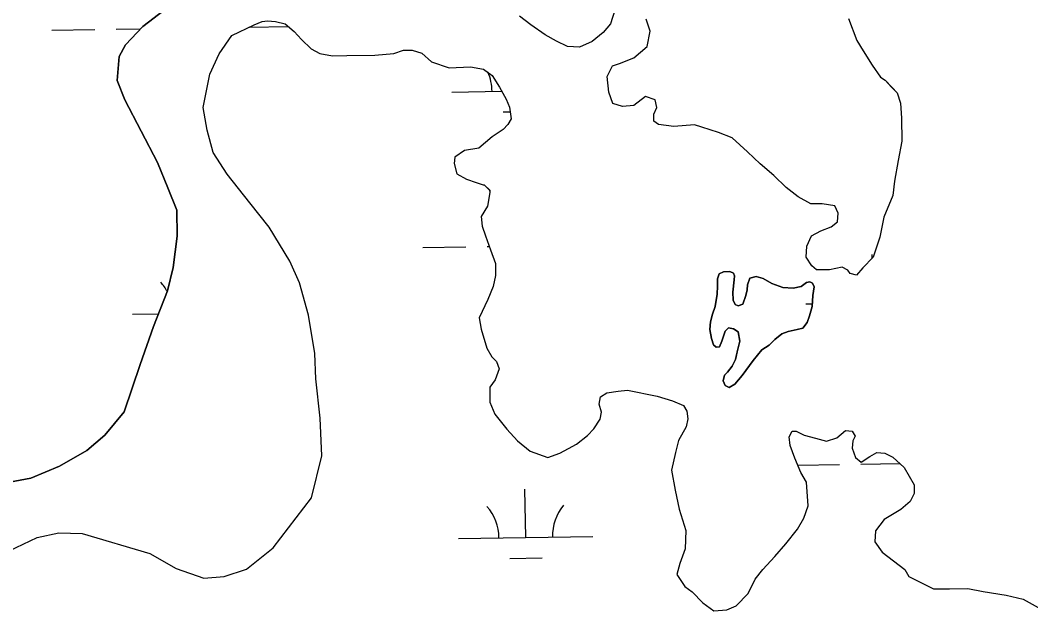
# Model space of a CAD drawing. Extents: x 3823584 to 3861785, y 301729 to 327625.
# Drawn here: x 3839304 to 3840057, y 315345 to 315785 of the extents above; entities that cross this region are included whole.
import ezdxf

# ---------------------------------------------------------------- set-up
doc = ezdxf.new("R2010")
doc.units = 0
doc.layers.add('V-TOPO-SHOR', color=7, linetype='Continuous')
doc.layers.add('V-WETL-SWMP', color=7, linetype='Continuous')

msp = doc.modelspace()

# ---------------------------------------------------------------- linework, layer by layer
at = {"layer": 'V-TOPO-SHOR'}
for points in [[(3839286.53, 315438.84), (3839311.87, 315443.47), (3839333.38, 315452.38), (3839353.77, 315463.97), (3839367.14, 315475.48), (3839381.51, 315492.95), (3839393.51, 315528.22), (3839403.43, 315556.44), (3839413.91, 315583.04), (3839418.03, 315600.39), (3839420.98, 315623.66), (3839420.74, 315643.1), (3839414.06, 315659.78), (3839406.26, 315678.59), (3839381.92, 315725.3), (3839376.33, 315739.83), (3839377.74, 315757.67), (3839382.5, 315766.38), (3839395.29, 315780.04), (3839411.36, 315792.13)], [(3839747.33, 315792.22), (3839743.89, 315782.08), (3839738.62, 315775.48), (3839730.38, 315768.85), (3839720.93, 315764.58), (3839712.02, 315765.06), (3839703.65, 315769.12), (3839695.28, 315773.77), (3839684.5, 315781.36), (3839676.1, 315787.79)], [(3839461.84, 315773.29), (3839478.38, 315781.22), (3839484.29, 315783.66), (3839488.44, 315784.31), (3839494.38, 315783.79), (3839501.53, 315782.09), (3839508.14, 315776.23), (3839513.55, 315770.36), (3839520.77, 315763.32), (3839527.35, 315759.84), (3839536.87, 315758.17), (3839547.56, 315758.3), (3839568.35, 315758.55), (3839582.59, 315759.92), (3839589.69, 315762.38), (3839596.22, 315762.46), (3839603.37, 315760.17), (3839610.58, 315753.73), (3839623.71, 315749.13), (3839639.73, 315749.92), (3839649.26, 315748.26), (3839655.85, 315743.59), (3839661.3, 315734.74), (3839666.16, 315725.89), (3839668.61, 315719.98), (3839669.91, 315711.09), (3839667.58, 315706.9), (3839664.06, 315703.29), (3839655.81, 315697.85), (3839645.82, 315689.41), (3839635.15, 315687.5), (3839628.08, 315682.66), (3839627.55, 315677.9), (3839629.42, 315670.2), (3839636.6, 315666.13), (3839643.76, 315663.84), (3839649.12, 315662.12), (3839649.72, 315662.13), (3839653.92, 315658.03), (3839653.95, 315656.24), (3839652.29, 315646.12), (3839647.63, 315638.35), (3839648.31, 315631.23), (3839650.78, 315624.13), (3839654.47, 315613.48), (3839658.16, 315603.43), (3839658.27, 315594.52), (3839656.59, 315586.18), (3839652.54, 315576.63), (3839646.18, 315562.89), (3839647.47, 315554.59), (3839651.8, 315540.39), (3839655.44, 315533.9), (3839659.05, 315530.38), (3839660.9, 315525.05), (3839658.03, 315516.7), (3839653.94, 315511.3), (3839654.08, 315500.02), (3839657.75, 315491.16), (3839666.79, 315479.98), (3839674.62, 315471.17), (3839684.22, 315463.56), (3839697.34, 315458.97), (3839706.22, 315462.05), (3839712.71, 315465.69), (3839718.61, 315468.73), (3839726.85, 315475.37), (3839731.54, 315480.18), (3839736.2, 315487.36), (3839737.33, 315492.72), (3839735.47, 315498.64), (3839736.59, 315504), (3839741.31, 315507.03), (3839749.61, 315508.32), (3839756.73, 315509), (3839778.76, 315504.52), (3839790.09, 315501.09), (3839798.45, 315497.63), (3839800.88, 315493.5), (3839801.54, 315487.57), (3839800.42, 315481.61), (3839794.61, 315471.45), (3839792.34, 315462.51), (3839789.53, 315449.4), (3839792.09, 315434.59), (3839795.23, 315420.37), (3839800.18, 315404.39), (3839799.75, 315390.73), (3839795.73, 315379.98), (3839793.45, 315371.64), (3839799.5, 315362.8), (3839804.9, 315358.71), (3839812.72, 315350.49), (3839821.11, 315344.65), (3839830.6, 315345.36), (3839837.69, 315348.42), (3839846.49, 315357.44), (3839851.71, 315368.19), (3839857.56, 315375.39), (3839866.35, 315385.01), (3839874.55, 315394.61)], [(3839883.87, 315653.11), (3839874.87, 315660.13), (3839865.85, 315668.93), (3839855.65, 315677.72), (3839846.04, 315686.51), (3839834.62, 315697.06), (3839824.47, 315701.1), (3839811.95, 315705.1), (3839806.58, 315706.82), (3839791.16, 315705.44), (3839779.85, 315707.09), (3839776.26, 315709.42), (3839776.19, 315714.76), (3839778.51, 315719.54), (3839777.25, 315725.47), (3839770.09, 315727.76), (3839761.26, 315721.11), (3839752.96, 315720.42), (3839745.8, 315722.71), (3839742.73, 315730.99), (3839741.39, 315742.85), (3839745.46, 315750.62), (3839750.78, 315752.47), (3839761.42, 315756.76), (3839771.42, 315765.19), (3839773.66, 315776.51), (3839770.58, 315785.38)], [(3839921.44, 315786.04), (3839927.59, 315769.48), (3839932.43, 315761.82), (3839939.1, 315751.21), (3839945.15, 315742.37), (3839948.74, 315740.04), (3839953.56, 315734.75), (3839957.76, 315730.64), (3839960.23, 315722.95), (3839960.96, 315711.67), (3839961.17, 315694.45), (3839958.38, 315680.16), (3839955.6, 315664.68), (3839954.54, 315653.98), (3839947.61, 315637.85), (3839944.82, 315622.97), (3839939.66, 315608.06), (3839932.03, 315600.24), (3839927.35, 315594.84), (3839922.58, 315595.97), (3839920.77, 315598.32), (3839916.58, 315600.65), (3839907.1, 315598.75), (3839897.6, 315598.63), (3839894, 315601.56), (3839889.76, 315608.04), (3839890.25, 315616.36), (3839893.73, 315624.13), (3839900.81, 315627.78), (3839908.49, 315630.84), (3839913.2, 315634.46), (3839913.71, 315641.01), (3839911.27, 315646.32), (3839901.75, 315647.99), (3839893.43, 315647.88), (3839883.87, 315653.11)], [(3839350.2, 315402.33), (3839400.64, 315387.28), (3839420.23, 315376.17), (3839440.85, 315368.86), (3839455.96, 315370.12), (3839472.64, 315375.73), (3839492.44, 315391.64), (3839521.17, 315428.74), (3839528.89, 315460.17), (3839527.46, 315488.25), (3839524.41, 315517.39), (3839523.64, 315536.29), (3839518.96, 315564.88), (3839512.18, 315589.11), (3839504.96, 315605.23), (3839489.52, 315630.44), (3839475.25, 315648.64), (3839458.24, 315670.04), (3839447.78, 315686.12), (3839443.25, 315702.82), (3839440.35, 315719.53), (3839445.44, 315744.45), (3839452.28, 315759.67), (3839461.84, 315773.29)], [(3839862.35, 315542.66), (3839866.45, 315546.87), (3839871.75, 315551.09), (3839876.48, 315552.64), (3839883, 315554.2), (3839887.44, 315555.15), (3839890.66, 315559.35), (3839892.38, 315564.42), (3839894.37, 315571.27), (3839894.86, 315579.59), (3839895.67, 315586.14), (3839894.45, 315588.79), (3839892.66, 315589.66), (3839889.99, 315589.33), (3839886.17, 315586.32), (3839880.24, 315585.06), (3839872.51, 315585.55), (3839864.16, 315588.42), (3839857.88, 315592.21), (3839852.52, 315593.63), (3839847.78, 315592.38), (3839846.06, 315587.61), (3839845.81, 315583.74), (3839844.97, 315579.58), (3839842.67, 315573.01), (3839839.12, 315571.78), (3839837.03, 315572.95), (3839835.5, 315576.19), (3839835.13, 315582.13), (3839836.21, 315591.35), (3839836.47, 315594.32), (3839835.56, 315596.09), (3839832.87, 315597.55), (3839828.12, 315597.19), (3839824.87, 315595.67), (3839823.73, 315592.09), (3839823.8, 315586.44), (3839823.57, 315580.5), (3839821.9, 315571.28), (3839819.89, 315565.61), (3839818.48, 315559.95), (3839817.95, 315554.3), (3839819.22, 315547.48), (3839820.77, 315542.75), (3839822.87, 315540.99), (3839825.24, 315541.32), (3839826.97, 315545.5), (3839829.55, 315552.95), (3839831.9, 315555.36), (3839835.76, 315554.81), (3839839.06, 315552.48), (3839840.33, 315545.66), (3839838.92, 315539.71), (3839837.23, 315531.96), (3839834.62, 315526.88), (3839831.11, 315522.38), (3839829.06, 315520.28), (3839827.92, 315516.11), (3839829.45, 315512.56), (3839832.44, 315511.11), (3839836.56, 315513.54), (3839842.13, 315519.84), (3839850.31, 315531.23), (3839856.75, 315539.03), (3839862.35, 315542.66)], [(3839874.55, 315394.61), (3839883.33, 315405.41), (3839887.98, 315413.78), (3839891.43, 315422.73), (3839890.03, 315440.54), (3839885.78, 315447.61), (3839881.49, 315458.25), (3839877.82, 315467.71), (3839877.14, 315474.24), (3839879.47, 315478.42), (3839882.44, 315478.46), (3839888.41, 315475.56), (3839896.76, 315473.29), (3839905.1, 315471.02), (3839912.79, 315473.48), (3839919.26, 315478.91), (3839924.02, 315478.37), (3839926.44, 315474.84), (3839924.7, 315471.25), (3839924.17, 315465.9), (3839926.63, 315458.8), (3839930.83, 315455.29), (3839937.32, 315459.53), (3839942.62, 315462.56), (3839948.57, 315462.04), (3839954.55, 315459.14), (3839962.96, 315451.53), (3839970.24, 315438.55), (3839970.32, 315432.01), (3839967.43, 315426.04), (3839960.37, 315420.01), (3839947.99, 315412.73), (3839941.56, 315404.34), (3839941.06, 315396.02), (3839946.5, 315388.36), (3839954.9, 315381.93), (3839963.29, 315375.5), (3839966.33, 315370.19), (3839984.85, 315360.91), (3839996.73, 315361.06), (3840010.39, 315361.22), (3840021.71, 315358.98), (3840038.97, 315356.23), (3840051.47, 315353.41), (3840062.84, 315347.01)], [(3839295.79, 315389.24), (3839316.74, 315399.22), (3839332.91, 315402.66), (3839350.2, 315402.33)]]:
    msp.add_lwpolyline(points, dxfattribs=at)
at = {"layer": 'V-WETL-SWMP'}
for p, q in [((3839327.62, 315777.32), (3839359.61, 315777.81)), ((3839375.61, 315778.06), (3839393.7, 315778.34)), ((3839474.98, 315779.59), (3839503.6, 315780.03)), ((3839625.68, 315731.16), (3839662.95, 315731.74)), ((3839663.91, 315716.32), (3839669.13, 315716.4)), ((3839604.06, 315615.39), (3839636.05, 315615.88)), ((3839652.05, 315616.13), (3839653.54, 315616.15)), ((3839939.06, 315607.45), (3839939.02, 315610.12)), ((3839889.58, 315573.35), (3839894.5, 315573.43)), ((3839387.73, 315565.61), (3839407.17, 315565.91)), ((3839883.54, 315453.17), (3839914.59, 315453.65)), ((3839930.58, 315453.9), (3839959.84, 315454.35)), ((3839680.8, 315399.3), (3839680.25, 315435.3)), ((3839630.81, 315398.53), (3839730.8, 315400.07)), ((3839669.04, 315383.69), (3839693.04, 315384.06))]:
    msp.add_line(p, q, dxfattribs=at)
for points in [[(3839411.36, 315792.13), (3839395.29, 315780.04), (3839382.49, 315766.38), (3839377.74, 315757.67), (3839376.33, 315739.83), (3839381.92, 315725.3), (3839406.26, 315678.59), (3839414.06, 315659.77), (3839420.74, 315643.1), (3839420.98, 315623.66), (3839418.02, 315600.39), (3839413.91, 315583.04), (3839403.43, 315556.44), (3839393.51, 315528.22), (3839381.51, 315492.95), (3839367.14, 315475.48), (3839353.77, 315463.97), (3839333.38, 315452.38), (3839311.87, 315443.47), (3839286.53, 315438.84)], [(3839747.33, 315792.22), (3839743.89, 315782.08), (3839738.62, 315775.48), (3839730.39, 315768.85), (3839720.93, 315764.58), (3839712.02, 315765.06), (3839703.65, 315769.12), (3839695.28, 315773.77), (3839684.49, 315781.36), (3839676.1, 315787.79)], [(3839350.2, 315402.33), (3839400.64, 315387.28), (3839420.23, 315376.17), (3839440.85, 315368.86), (3839455.96, 315370.12), (3839472.64, 315375.73), (3839492.44, 315391.64), (3839521.17, 315428.73), (3839528.89, 315460.17), (3839527.46, 315488.25), (3839524.41, 315517.39), (3839523.64, 315536.29), (3839518.96, 315564.88), (3839512.18, 315589.11), (3839504.96, 315605.23), (3839489.52, 315630.44), (3839475.25, 315648.64), (3839458.24, 315670.04), (3839447.78, 315686.12), (3839443.25, 315702.82), (3839440.34, 315719.53), (3839445.44, 315744.45), (3839452.28, 315759.66), (3839461.84, 315773.29), (3839478.38, 315781.21), (3839484.29, 315783.66), (3839488.44, 315784.31), (3839494.38, 315783.79), (3839501.53, 315782.09), (3839508.14, 315776.23), (3839513.56, 315770.36), (3839520.77, 315763.32), (3839527.35, 315759.84), (3839536.87, 315758.17), (3839547.56, 315758.3), (3839568.35, 315758.55), (3839582.59, 315759.92), (3839589.69, 315762.38), (3839596.22, 315762.46), (3839603.37, 315760.17), (3839610.58, 315753.72), (3839623.71, 315749.13), (3839639.73, 315749.92), (3839649.26, 315748.26), (3839655.85, 315743.59), (3839661.3, 315734.74), (3839666.16, 315725.89), (3839668.61, 315719.98), (3839669.91, 315711.09), (3839667.58, 315706.9), (3839664.06, 315703.29), (3839655.81, 315697.85), (3839645.82, 315689.41), (3839635.15, 315687.5), (3839628.08, 315682.66), (3839627.55, 315677.9), (3839629.42, 315670.2), (3839636.6, 315666.13), (3839643.76, 315663.84), (3839649.12, 315662.12), (3839649.72, 315662.13), (3839653.93, 315658.03), (3839653.95, 315656.24), (3839652.29, 315646.12), (3839647.63, 315638.35), (3839648.31, 315631.23), (3839650.78, 315624.13), (3839654.47, 315613.48), (3839658.16, 315603.43), (3839658.27, 315594.52), (3839656.59, 315586.18), (3839652.54, 315576.63), (3839646.18, 315562.89), (3839647.47, 315554.59), (3839651.8, 315540.39), (3839655.44, 315533.9), (3839659.05, 315530.38), (3839660.9, 315525.05), (3839658.03, 315516.7), (3839653.94, 315511.31), (3839654.08, 315500.02), (3839657.75, 315491.16), (3839666.79, 315479.98), (3839674.62, 315471.17), (3839684.22, 315463.56), (3839697.35, 315458.97), (3839706.22, 315462.05), (3839712.71, 315465.69), (3839718.61, 315468.73), (3839726.85, 315475.37), (3839731.54, 315480.18), (3839736.2, 315487.36), (3839737.33, 315492.72), (3839735.47, 315498.64), (3839736.59, 315504), (3839741.31, 315507.03), (3839749.61, 315508.32), (3839756.73, 315509), (3839778.76, 315504.52), (3839790.09, 315501.09), (3839798.45, 315497.63)], [(3839955.6, 315664.68), (3839954.54, 315653.98), (3839947.61, 315637.85), (3839944.82, 315622.97), (3839939.66, 315608.06), (3839932.03, 315600.24), (3839927.35, 315594.84), (3839922.58, 315595.97), (3839920.77, 315598.32), (3839916.58, 315600.65), (3839907.1, 315598.75), (3839897.6, 315598.63), (3839894, 315601.56), (3839889.76, 315608.04), (3839890.25, 315616.36), (3839893.72, 315624.13), (3839900.81, 315627.78), (3839908.49, 315630.84), (3839913.2, 315634.46), (3839913.71, 315641.01), (3839911.27, 315646.32), (3839901.75, 315647.99), (3839893.43, 315647.89), (3839883.87, 315653.11), (3839874.87, 315660.13), (3839865.85, 315668.93), (3839855.65, 315677.72), (3839846.04, 315686.51), (3839834.62, 315697.06), (3839824.47, 315701.1), (3839811.95, 315705.1), (3839806.58, 315706.82), (3839791.16, 315705.44), (3839779.85, 315707.09), (3839776.26, 315709.42), (3839776.19, 315714.76), (3839778.51, 315719.54), (3839777.25, 315725.47), (3839770.09, 315727.76), (3839761.26, 315721.11), (3839752.96, 315720.42), (3839745.8, 315722.71), (3839742.73, 315730.98), (3839741.4, 315742.85), (3839745.46, 315750.62), (3839750.78, 315752.47), (3839761.42, 315756.76), (3839771.42, 315765.19), (3839773.65, 315776.51), (3839770.58, 315785.38)], [(3839921.45, 315786.04), (3839927.59, 315769.48), (3839932.43, 315761.82), (3839939.1, 315751.21), (3839945.15, 315742.37), (3839948.74, 315740.04), (3839953.55, 315734.75), (3839957.76, 315730.64), (3839960.23, 315722.95), (3839960.96, 315711.67), (3839961.17, 315694.45), (3839958.38, 315680.16), (3839955.6, 315664.68)], [(3839798.45, 315497.63), (3839800.87, 315493.5), (3839801.54, 315487.57), (3839800.43, 315481.61), (3839794.61, 315471.45), (3839792.34, 315462.51), (3839789.53, 315449.41), (3839792.09, 315434.59), (3839795.23, 315420.37), (3839800.18, 315404.39), (3839799.75, 315390.72), (3839795.73, 315379.98), (3839793.45, 315371.64), (3839799.5, 315362.8), (3839804.9, 315358.71), (3839812.72, 315350.49), (3839821.11, 315344.65), (3839830.6, 315345.36), (3839837.69, 315348.42), (3839846.49, 315357.44), (3839851.71, 315368.19), (3839857.56, 315375.39), (3839866.35, 315385), (3839874.55, 315394.61), (3839883.33, 315405.41), (3839887.98, 315413.78), (3839891.43, 315422.73), (3839890.03, 315440.54), (3839885.78, 315447.61), (3839881.5, 315458.25), (3839877.82, 315467.71), (3839877.14, 315474.24), (3839879.47, 315478.42), (3839882.44, 315478.46), (3839888.41, 315475.56), (3839896.75, 315473.29), (3839905.1, 315471.01), (3839912.79, 315473.48), (3839919.26, 315478.91), (3839924.02, 315478.37), (3839926.44, 315474.84), (3839924.7, 315471.25), (3839924.17, 315465.9), (3839926.63, 315458.8), (3839930.83, 315455.29), (3839937.32, 315459.53), (3839942.62, 315462.56), (3839948.57, 315462.04), (3839954.55, 315459.14), (3839962.96, 315451.53), (3839970.24, 315438.55), (3839970.32, 315432.01), (3839967.43, 315426.04), (3839960.37, 315420.01), (3839947.99, 315412.73), (3839941.56, 315404.34), (3839941.06, 315396.02), (3839946.5, 315388.36), (3839954.9, 315381.93), (3839963.29, 315375.5), (3839966.33, 315370.19), (3839984.85, 315360.91), (3839996.73, 315361.05), (3840010.39, 315361.22), (3840021.71, 315358.98), (3840038.97, 315356.23), (3840051.47, 315353.41), (3840062.84, 315347.01)], [(3839295.79, 315389.24), (3839316.74, 315399.22), (3839332.91, 315402.66), (3839350.2, 315402.33)]]:
    msp.add_lwpolyline(points, dxfattribs=at)
msp.add_lwpolyline([(3839862.35, 315542.66), (3839856.75, 315539.03), (3839850.31, 315531.23), (3839842.13, 315519.84), (3839836.57, 315513.54), (3839832.44, 315511.11), (3839829.45, 315512.56), (3839827.92, 315516.11), (3839829.06, 315520.28), (3839831.11, 315522.38), (3839834.62, 315526.88), (3839837.23, 315531.96), (3839838.92, 315539.7), (3839840.33, 315545.66), (3839839.06, 315552.48), (3839835.77, 315554.81), (3839831.9, 315555.36), (3839829.55, 315552.95), (3839826.97, 315545.5), (3839825.24, 315541.32), (3839822.87, 315540.99), (3839820.77, 315542.75), (3839819.22, 315547.48), (3839817.95, 315554.3), (3839818.48, 315559.95), (3839819.89, 315565.61), (3839821.9, 315571.28), (3839823.57, 315580.5), (3839823.79, 315586.45), (3839823.73, 315592.09), (3839824.87, 315595.67), (3839828.12, 315597.19), (3839832.87, 315597.55), (3839835.56, 315596.09), (3839836.47, 315594.32), (3839836.21, 315591.35), (3839835.13, 315582.13), (3839835.5, 315576.19), (3839837.03, 315572.95), (3839839.12, 315571.78), (3839842.67, 315573.01), (3839844.97, 315579.58), (3839845.81, 315583.74), (3839846.06, 315587.61), (3839847.78, 315592.38), (3839852.52, 315593.63), (3839857.88, 315592.21), (3839864.16, 315588.42), (3839872.51, 315585.56), (3839880.24, 315585.06), (3839886.17, 315586.32), (3839889.99, 315589.33), (3839892.66, 315589.66), (3839894.45, 315588.79), (3839895.67, 315586.14), (3839894.86, 315579.59), (3839894.37, 315571.27), (3839892.38, 315564.41), (3839890.66, 315559.34), (3839887.44, 315555.15), (3839883, 315554.2), (3839876.48, 315552.64), (3839871.75, 315551.09), (3839866.45, 315546.87)], close=True, dxfattribs=at)
for centre, start, end in [((3839620.43, 315731.56), 0.11154, 23.92805), ((3839382.48, 315566.01), 27.76641, 41.6552), ((3839625.56, 315398.92), 0.11154, 41.6552), ((3839736.03, 315400.63), 140.11153, 181.65519)]:
    msp.add_arc(centre, 35.25, start, end, dxfattribs=at)

doc.saveas('drawing.dxf')
